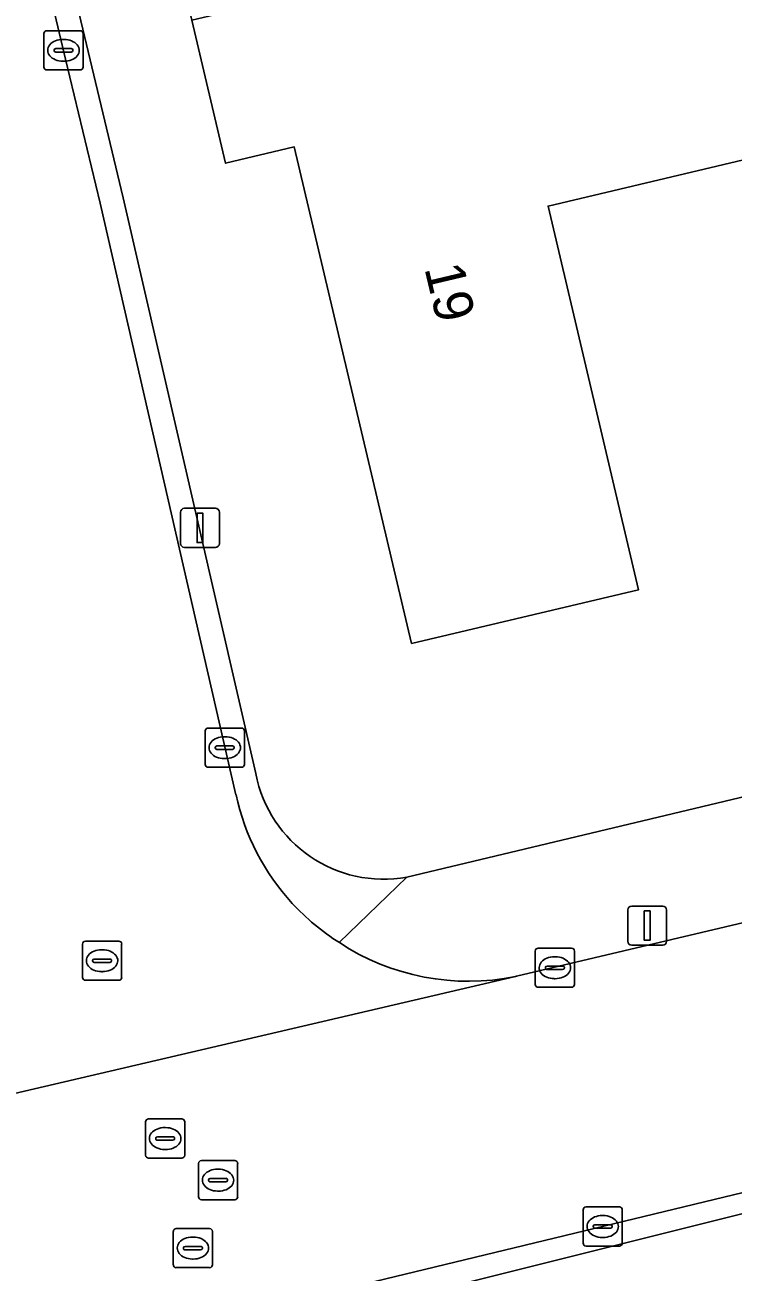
# Model space of a CAD drawing. Extents: x 157648 to 158502, y 379212 to 380938.
# Drawn here: x 158194.94 to 158213.02, y 380643.22 to 380675.06 of the extents above; entities that cross this region are included whole.
import ezdxf

# ---------------------------------------------------------------- set-up
doc = ezdxf.new("R2010")
doc.units = 0
for name, color, linetype in [('IMGEO_Erf', 7, 'Continuous'), ('IMGEO_Kolk', 7, 'Continuous'), ('IMGEO_Lichtmast', 7, 'Continuous'), ('IMGEO_Pand', 7, 'Continuous'), ('IMGEO_Pand_nummerreeks', 7, 'Continuous'), ('IMGEO_Rijbaan_lokaal_open', 7, 'Continuous'), ('IMGEO_Rioolput', 7, 'Continuous'), ('IMGEO_Voetpad_open', 7, 'Continuous')]:
    doc.layers.add(name, color=color, linetype=linetype)

msp = doc.modelspace()

# ---------------------------------------------------------------- linework, layer by layer
at = {"layer": 'IMGEO_Erf'}
for points in [[(158217.601, 380672.631), (158208.299, 380670.433), (158210.613, 380660.639), (158204.814, 380659.269), (158201.819, 380671.942), (158200.065, 380671.528), (158199.203, 380675.178), (158196.192, 380687.918), (158194.467, 380687.511), (158193.605, 380691.158), (158192.731, 380694.858), (158194.365, 380695.244), (158191.394, 380707.821), (158197.33, 380709.224), (158199.643, 380699.435), (158208.911, 380701.625), (158208.77, 380702.222), (158209.098, 380702.3), (158209.427, 380702.378), (158209.575, 380701.752), (158219.022, 380703.984)], [(158188.916, 380706.299), (158197.453, 380670.646), (158200.837, 380655.951)], [(158204.698, 380653.307), (158224.309, 380657.985)], [(158270.472, 380641.386), (158268.423, 380647.352), (158266.359, 380652.693), (158265.986, 380652.548), (158264.393, 380656.642), (158252.147, 380653.798), (158240.661, 380650.992), (158240.566, 380651.381), (158230.925, 380649.086), (158227.242, 380648.21), (158204.018, 380642.406)]]:
    msp.add_lwpolyline(points, dxfattribs=at)
msp.add_arc((158204.098, 380656.571), 3.319, 190.7718, 280.4218, dxfattribs=at)
at = {"layer": 'IMGEO_Kolk'}
for p, q in [((158195.501, 380674.908), (158196.353, 380674.908)), ((158195.426, 380673.982), (158195.426, 380674.834)), ((158195.914, 380674.688), (158195.939, 380674.688)), ((158196.427, 380674.834), (158196.427, 380673.982)), ((158195.685, 380674.402), (158195.685, 380674.414)), ((158196.123, 380674.365), (158195.725, 380674.365)), ((158195.728, 380674.451), (158196.126, 380674.451)), ((158196.169, 380674.414), (158196.169, 380674.402)), ((158195.937, 380674.128), (158195.912, 380674.128)), ((158196.353, 380673.908), (158195.501, 380673.908)), ((158199.619, 380657.109), (158200.471, 380657.109)), ((158199.544, 380656.183), (158199.544, 380657.035)), ((158200.032, 380656.889), (158200.057, 380656.889)), ((158200.545, 380657.035), (158200.545, 380656.183)), ((158199.803, 380656.603), (158199.803, 380656.615)), ((158200.241, 380656.566), (158199.843, 380656.566)), ((158199.846, 380656.652), (158200.244, 380656.652)), ((158200.287, 380656.615), (158200.287, 380656.603)), ((158200.055, 380656.329), (158200.03, 380656.329)), ((158200.471, 380656.109), (158199.619, 380656.109)), ((158207.974, 380650.567), (158207.974, 380651.419)), ((158208.049, 380651.493), (158208.901, 380651.493)), ((158208.975, 380651.419), (158208.975, 380650.567)), ((158208.276, 380651.036), (158208.674, 380651.036)), ((158208.462, 380651.273), (158208.487, 380651.273)), ((158208.233, 380650.987), (158208.233, 380650.999)), ((158208.671, 380650.95), (158208.273, 380650.95)), ((158208.485, 380650.713), (158208.46, 380650.713)), ((158208.717, 380650.999), (158208.717, 380650.987)), ((158208.901, 380650.493), (158208.049, 380650.493)), ((158209.195, 380643.962), (158209.195, 380644.814)), ((158209.27, 380644.888), (158210.122, 380644.888)), ((158209.683, 380644.668), (158209.708, 380644.668)), ((158210.196, 380644.814), (158210.196, 380643.962)), ((158209.454, 380644.382), (158209.454, 380644.394)), ((158209.892, 380644.345), (158209.494, 380644.345)), ((158209.497, 380644.431), (158209.895, 380644.431)), ((158209.938, 380644.394), (158209.938, 380644.382)), ((158209.706, 380644.108), (158209.681, 380644.108)), ((158210.122, 380643.888), (158209.27, 380643.888))]:
    msp.add_line(p, q, dxfattribs=at)
for points in [[(158195.501, 380674.908), (158196.353, 380674.908)], [(158195.426, 380673.982), (158195.426, 380674.834)], [(158196.427, 380674.834), (158196.427, 380673.982)], [(158196.353, 380673.908), (158195.501, 380673.908)], [(158199.619, 380657.109), (158200.471, 380657.109)], [(158199.544, 380656.183), (158199.544, 380657.035)], [(158200.545, 380657.035), (158200.545, 380656.183)], [(158200.471, 380656.109), (158199.619, 380656.109)], [(158207.974, 380650.567), (158207.974, 380651.419)], [(158208.049, 380651.493), (158208.901, 380651.493)], [(158208.975, 380651.419), (158208.975, 380650.567)], [(158208.901, 380650.493), (158208.049, 380650.493)], [(158209.195, 380643.962), (158209.195, 380644.814)], [(158209.27, 380644.888), (158210.122, 380644.888)], [(158210.196, 380644.814), (158210.196, 380643.962)], [(158210.122, 380643.888), (158209.27, 380643.888)]]:
    msp.add_lwpolyline(points, dxfattribs=at)
for centre, radius, start, end in [((158195.503, 380674.832), 0.0765, 91.552, 178.448), ((158195.503, 380674.832), 0.0765, 91.552, 178.448), ((158196.351, 380674.832), 0.0765, 1.552, 88.448), ((158196.351, 380674.832), 0.0765, 1.552, 88.448), ((158195.725, 380674.411), 0.0403, 85.8775, 175.7526), ((158195.722, 380674.401), 0.0366, 178.938, 274.7102), ((158196.126, 380674.408), 0.043, 264.8664, 352.4533), ((158196.13, 380674.413), 0.0386, 1.7309, 96.639), ((158195.503, 380673.984), 0.0765, 181.552, 268.448), ((158195.503, 380673.984), 0.0765, 181.552, 268.448), ((158196.351, 380673.984), 0.0765, 271.552, 358.448), ((158196.351, 380673.984), 0.0765, 271.552, 358.448), ((158199.621, 380657.033), 0.0765, 91.552, 178.448), ((158199.621, 380657.033), 0.0765, 91.552, 178.448), ((158200.469, 380657.033), 0.0765, 1.552, 88.448), ((158200.469, 380657.033), 0.0765, 1.552, 88.448), ((158199.843, 380656.612), 0.0403, 85.8775, 175.7526), ((158199.84, 380656.602), 0.0366, 178.938, 274.7102), ((158200.244, 380656.609), 0.043, 264.8664, 352.4533), ((158200.248, 380656.614), 0.0386, 1.7309, 96.639), ((158199.621, 380656.185), 0.0765, 181.552, 268.448), ((158199.621, 380656.185), 0.0765, 181.552, 268.448), ((158200.469, 380656.185), 0.0765, 271.552, 358.448), ((158200.469, 380656.185), 0.0765, 271.552, 358.448), ((158208.051, 380651.417), 0.0765, 91.552, 178.448), ((158208.051, 380651.417), 0.0765, 91.552, 178.448), ((158208.899, 380651.417), 0.0765, 1.552, 88.448), ((158208.899, 380651.417), 0.0765, 1.552, 88.448), ((158208.273, 380650.996), 0.0403, 85.8775, 175.7526), ((158208.678, 380650.998), 0.0386, 1.7309, 96.639), ((158208.27, 380650.986), 0.0366, 178.938, 274.7102), ((158208.674, 380650.993), 0.043, 264.8664, 352.4533), ((158208.051, 380650.569), 0.0765, 181.552, 268.448), ((158208.051, 380650.569), 0.0765, 181.552, 268.448), ((158208.899, 380650.569), 0.0765, 271.552, 358.448), ((158208.899, 380650.569), 0.0765, 271.552, 358.448), ((158209.272, 380644.812), 0.0765, 91.552, 178.448), ((158209.272, 380644.812), 0.0765, 91.552, 178.448), ((158210.12, 380644.812), 0.0765, 1.552, 88.448), ((158210.12, 380644.812), 0.0765, 1.552, 88.448), ((158209.494, 380644.391), 0.0403, 85.8775, 175.7526), ((158209.491, 380644.381), 0.0366, 178.938, 274.7102), ((158209.895, 380644.388), 0.043, 264.8664, 352.4533), ((158209.899, 380644.393), 0.0386, 1.7309, 96.639), ((158209.272, 380643.964), 0.0765, 181.552, 268.448), ((158209.272, 380643.964), 0.0765, 181.552, 268.448), ((158210.12, 380643.964), 0.0765, 271.552, 358.448), ((158210.12, 380643.964), 0.0765, 271.552, 358.448)]:
    msp.add_arc(centre, radius, start, end, dxfattribs=at)
for centre, major_axis, ratio, start_param, end_param in [((158195.913, 380674.408), (-0.387, 0.002), 0.722429, 4.712389, 7.853982), ((158195.938, 380674.408), (-0.39, 0.002), 0.717154, 1.570796, 4.712389), ((158200.031, 380656.609), (-0.387, 0.002), 0.722429, 4.712389, 7.853982), ((158200.056, 380656.609), (-0.39, 0.002), 0.717154, 1.570796, 4.712389), ((158208.461, 380650.993), (-0.387, 0.002), 0.722429, 4.712389, 7.853982), ((158208.486, 380650.993), (-0.39, 0.002), 0.717154, 1.570796, 4.712389), ((158209.682, 380644.388), (-0.387, 0.002), 0.722429, 4.712389, 7.853982), ((158209.707, 380644.388), (-0.39, 0.002), 0.717154, 1.570796, 4.712389)]:
    msp.add_ellipse(centre, major_axis=major_axis, ratio=ratio, start_param=start_param, end_param=end_param, dxfattribs=at)
at = {"layer": 'IMGEO_Lichtmast'}
for p, q in [((158198.917, 380661.819), (158198.917, 380662.619)), ((158198.917, 380662.619), (158198.917, 380661.819)), ((158199.017, 380662.719), (158199.807, 380662.719)), ((158199.807, 380662.719), (158199.017, 380662.719)), ((158199.907, 380662.619), (158199.907, 380661.819)), ((158199.907, 380661.819), (158199.907, 380662.619)), ((158199.807, 380661.719), (158199.017, 380661.719)), ((158199.017, 380661.719), (158199.807, 380661.719)), ((158210.337, 380651.667), (158210.337, 380652.467)), ((158210.337, 380652.467), (158210.337, 380651.667)), ((158210.437, 380652.567), (158211.227, 380652.567)), ((158211.227, 380652.567), (158210.437, 380652.567)), ((158211.327, 380652.467), (158211.327, 380651.667)), ((158211.327, 380651.667), (158211.327, 380652.467)), ((158211.227, 380651.567), (158210.437, 380651.567)), ((158210.437, 380651.567), (158211.227, 380651.567))]:
    msp.add_line(p, q, dxfattribs=at)
for points in [[(158199.337, 380662.594), (158199.487, 380662.594), (158199.487, 380661.844), (158199.337, 380661.844), (158199.337, 380662.594)], [(158210.757, 380652.442), (158210.907, 380652.442), (158210.907, 380651.692), (158210.757, 380651.692), (158210.757, 380652.442)]]:
    msp.add_lwpolyline(points, dxfattribs=at)
for centre, start, end in [((158199.017, 380662.619), 90, 180), ((158199.017, 380662.619), 90, 180), ((158199.807, 380662.619), 0, 90), ((158199.807, 380662.619), 360, 90), ((158199.017, 380661.819), 180, 270), ((158199.017, 380661.819), 180, 270), ((158199.807, 380661.819), 270, 0), ((158199.807, 380661.819), 270, 0), ((158210.437, 380652.467), 90, 180), ((158210.437, 380652.467), 90, 180), ((158211.227, 380652.467), 0, 90), ((158211.227, 380652.467), 360, 90), ((158210.437, 380651.667), 180, 270), ((158210.437, 380651.667), 180, 270), ((158211.227, 380651.667), 270, 0), ((158211.227, 380651.667), 270, 0)]:
    msp.add_arc(centre, 0.1, start, end, dxfattribs=at)
at = {"layer": 'IMGEO_Pand'}
msp.add_lwpolyline([(158199.203, 380675.178), (158200.065, 380671.528), (158201.819, 380671.942), (158204.814, 380659.269), (158210.613, 380660.639), (158208.299, 380670.433), (158217.601, 380672.631), (158217.762, 380671.95), (158218.14, 380672.039), (158216.449, 380679.193), (158204.989, 380676.546)], close=True, dxfattribs=at)
at = {"layer": 'IMGEO_Rijbaan_lokaal_open'}
for points in [[(158200.331, 380655.409), (158196.861, 380670.504), (158195.977, 380674.186), (158192.851, 380687.32)], [(158229.36, 380656.058), (158226.244, 380655.198), (158207.492, 380650.774), (158207.47, 380650.769), (158188.836, 380646.421), (158188.719, 380646.404), (158175.478, 380643.321), (158165.987, 380641.112), (158156.307, 380638.473)], [(158188.719, 380646.404), (158188.836, 380646.421), (158207.47, 380650.769)], [(158157.776, 380631.863), (158162.899, 380633.215), (158176.96, 380636.568), (158186.738, 380638.899), (158190.411, 380639.762), (158199.947, 380642.048), (158203.627, 380642.926), (158213.812, 380645.387), (158217.494, 380646.285), (158227.136, 380648.639), (158230.806, 380649.557), (158231.021, 380649.606)]]:
    msp.add_lwpolyline(points, dxfattribs=at)
for centre, radius, start, end in [((158206.156, 380656.669), 5.959, 192.2036, 222.5995), ((158206.144, 380656.668), 5.95, 222.6713, 237.7645), ((158206.267, 380656.641), 5.994, 236.6342, 281.5796)]:
    msp.add_arc(centre, radius, start, end, dxfattribs=at)
at = {"layer": 'IMGEO_Rioolput'}
for p, q in [((158196.486, 380651.672), (158197.338, 380651.672)), ((158196.411, 380650.746), (158196.411, 380651.598)), ((158196.899, 380651.452), (158196.924, 380651.452)), ((158197.412, 380651.598), (158197.412, 380650.746)), ((158196.67, 380651.166), (158196.67, 380651.178)), ((158197.108, 380651.129), (158196.71, 380651.129)), ((158196.713, 380651.215), (158197.111, 380651.215)), ((158197.154, 380651.178), (158197.154, 380651.166)), ((158196.922, 380650.892), (158196.897, 380650.892)), ((158197.338, 380650.672), (158196.486, 380650.672)), ((158198.022, 380646.207), (158198.022, 380647.059)), ((158198.097, 380647.133), (158198.949, 380647.133)), ((158198.51, 380646.913), (158198.535, 380646.913)), ((158199.023, 380647.059), (158199.023, 380646.207)), ((158198.281, 380646.627), (158198.281, 380646.639)), ((158198.719, 380646.59), (158198.321, 380646.59)), ((158198.324, 380646.676), (158198.722, 380646.676)), ((158198.765, 380646.639), (158198.765, 380646.627)), ((158198.533, 380646.353), (158198.508, 380646.353)), ((158198.949, 380646.133), (158198.097, 380646.133)), ((158199.373, 380645.145), (158199.373, 380645.997)), ((158199.448, 380646.071), (158200.3, 380646.071)), ((158200.374, 380645.997), (158200.374, 380645.145)), ((158199.675, 380645.614), (158200.073, 380645.614)), ((158199.861, 380645.851), (158199.886, 380645.851)), ((158199.632, 380645.565), (158199.632, 380645.577)), ((158200.07, 380645.528), (158199.672, 380645.528)), ((158199.884, 380645.291), (158199.859, 380645.291)), ((158200.116, 380645.577), (158200.116, 380645.565)), ((158200.3, 380645.071), (158199.448, 380645.071)), ((158198.806, 380644.337), (158199.658, 380644.337)), ((158198.731, 380643.411), (158198.731, 380644.263)), ((158199.219, 380644.117), (158199.244, 380644.117)), ((158199.732, 380644.263), (158199.732, 380643.411)), ((158198.99, 380643.831), (158198.99, 380643.843)), ((158199.428, 380643.794), (158199.03, 380643.794)), ((158199.033, 380643.88), (158199.431, 380643.88)), ((158199.474, 380643.843), (158199.474, 380643.831)), ((158199.242, 380643.557), (158199.217, 380643.557)), ((158199.658, 380643.337), (158198.806, 380643.337))]:
    msp.add_line(p, q, dxfattribs=at)
for points in [[(158196.486, 380651.672), (158197.338, 380651.672)], [(158196.411, 380650.746), (158196.411, 380651.598)], [(158197.412, 380651.598), (158197.412, 380650.746)], [(158197.338, 380650.672), (158196.486, 380650.672)], [(158198.022, 380646.207), (158198.022, 380647.059)], [(158198.097, 380647.133), (158198.949, 380647.133)], [(158199.023, 380647.059), (158199.023, 380646.207)], [(158198.949, 380646.133), (158198.097, 380646.133)], [(158199.373, 380645.145), (158199.373, 380645.997)], [(158199.448, 380646.071), (158200.3, 380646.071)], [(158200.374, 380645.997), (158200.374, 380645.145)], [(158200.3, 380645.071), (158199.448, 380645.071)], [(158198.806, 380644.337), (158199.658, 380644.337)], [(158198.731, 380643.411), (158198.731, 380644.263)], [(158199.732, 380644.263), (158199.732, 380643.411)], [(158199.658, 380643.337), (158198.806, 380643.337)]]:
    msp.add_lwpolyline(points, dxfattribs=at)
for centre, radius, start, end in [((158196.488, 380651.596), 0.0765, 91.552, 178.448), ((158196.488, 380651.596), 0.0765, 91.552, 178.448), ((158197.336, 380651.596), 0.0765, 1.552, 88.448), ((158197.336, 380651.596), 0.0765, 1.552, 88.448), ((158196.71, 380651.175), 0.0403, 85.8775, 175.7526), ((158196.707, 380651.165), 0.0366, 178.938, 274.7102), ((158197.111, 380651.172), 0.043, 264.8664, 352.4533), ((158197.115, 380651.177), 0.0386, 1.7309, 96.639), ((158196.488, 380650.748), 0.0765, 181.552, 268.448), ((158196.488, 380650.748), 0.0765, 181.552, 268.448), ((158197.336, 380650.748), 0.0765, 271.552, 358.448), ((158197.336, 380650.748), 0.0765, 271.552, 358.448), ((158198.099, 380647.057), 0.0765, 91.552, 178.448), ((158198.099, 380647.057), 0.0765, 91.552, 178.448), ((158198.947, 380647.057), 0.0765, 1.552, 88.448), ((158198.947, 380647.057), 0.0765, 1.552, 88.448), ((158198.321, 380646.636), 0.0403, 85.8775, 175.7526), ((158198.318, 380646.626), 0.0366, 178.938, 274.7102), ((158198.722, 380646.633), 0.043, 264.8664, 352.4533), ((158198.726, 380646.638), 0.0386, 1.7309, 96.639), ((158198.099, 380646.209), 0.0765, 181.552, 268.448), ((158198.099, 380646.209), 0.0765, 181.552, 268.448), ((158198.947, 380646.209), 0.0765, 271.552, 358.448), ((158198.947, 380646.209), 0.0765, 271.552, 358.448), ((158199.45, 380645.995), 0.0765, 91.552, 178.448), ((158199.45, 380645.995), 0.0765, 91.552, 178.448), ((158200.298, 380645.995), 0.0765, 1.552, 88.448), ((158200.298, 380645.995), 0.0765, 1.552, 88.448), ((158199.672, 380645.574), 0.0403, 85.8775, 175.7526), ((158200.077, 380645.576), 0.0386, 1.7309, 96.639), ((158199.669, 380645.564), 0.0366, 178.938, 274.7102), ((158200.073, 380645.571), 0.043, 264.8664, 352.4533), ((158199.45, 380645.147), 0.0765, 181.552, 268.448), ((158199.45, 380645.147), 0.0765, 181.552, 268.448), ((158200.298, 380645.147), 0.0765, 271.552, 358.448), ((158200.298, 380645.147), 0.0765, 271.552, 358.448), ((158198.808, 380644.261), 0.0765, 91.552, 178.448), ((158198.808, 380644.261), 0.0765, 91.552, 178.448), ((158199.656, 380644.261), 0.0765, 1.552, 88.448), ((158199.656, 380644.261), 0.0765, 1.552, 88.448), ((158199.03, 380643.84), 0.0403, 85.8775, 175.7526), ((158199.027, 380643.83), 0.0366, 178.938, 274.7102), ((158199.431, 380643.837), 0.043, 264.8664, 352.4533), ((158199.435, 380643.842), 0.0386, 1.7309, 96.639), ((158198.808, 380643.413), 0.0765, 181.552, 268.448), ((158198.808, 380643.413), 0.0765, 181.552, 268.448), ((158199.656, 380643.413), 0.0765, 271.552, 358.448), ((158199.656, 380643.413), 0.0765, 271.552, 358.448)]:
    msp.add_arc(centre, radius, start, end, dxfattribs=at)
for centre, major_axis, ratio, start_param, end_param in [((158196.898, 380651.172), (-0.387, 0.002), 0.722429, 4.712389, 7.853982), ((158196.923, 380651.172), (-0.39, 0.002), 0.717154, 1.570796, 4.712389), ((158198.509, 380646.633), (-0.387, 0.002), 0.722429, 4.712389, 7.853982), ((158198.534, 380646.633), (-0.39, 0.002), 0.717154, 1.570796, 4.712389), ((158199.86, 380645.571), (-0.387, 0.002), 0.722429, 4.712389, 7.853982), ((158199.885, 380645.571), (-0.39, 0.002), 0.717154, 1.570796, 4.712389), ((158199.218, 380643.837), (-0.387, 0.002), 0.722429, 4.712389, 7.853982), ((158199.243, 380643.837), (-0.39, 0.002), 0.717154, 1.570796, 4.712389)]:
    msp.add_ellipse(centre, major_axis=major_axis, ratio=ratio, start_param=start_param, end_param=end_param, dxfattribs=at)
at = {"layer": 'IMGEO_Voetpad_open'}
for points in [[(158189.579, 380709.428), (158189.46, 380709.935), (158187.973, 380709.61), (158187.544, 380709.501), (158190.247, 380698.042), (158191.285, 380693.957), (158192.851, 380687.32), (158195.977, 380674.186), (158196.861, 380670.504), (158200.331, 380655.409)], [(158197.453, 380670.646), (158188.916, 380706.299)], [(158200.837, 380655.951), (158197.453, 380670.646)], [(158224.309, 380657.985), (158204.698, 380653.307), (158202.97, 380651.635)], [(158231.021, 380649.606), (158230.806, 380649.557), (158227.136, 380648.639), (158217.494, 380646.285), (158213.812, 380645.387), (158203.627, 380642.926), (158199.947, 380642.048), (158190.411, 380639.762), (158186.738, 380638.899), (158176.96, 380636.568), (158177.087, 380635.99), (158179.163, 380636.483), (158184.083, 380637.656), (158204.018, 380642.406), (158227.242, 380648.21), (158230.925, 380649.086), (158240.566, 380651.381), (158252.054, 380654.187), (158264.64, 380657.11)], [(158207.47, 380650.769), (158207.492, 380650.774), (158226.244, 380655.198), (158229.36, 380656.058)], [(158202.97, 380651.635), (158204.698, 380653.307)]]:
    msp.add_lwpolyline(points, dxfattribs=at)
for centre, radius, start, end in [((158204.098, 380656.571), 3.319, 190.7718, 280.4218), ((158206.156, 380656.669), 5.959, 192.2036, 222.5995), ((158206.144, 380656.668), 5.95, 222.6713, 237.7645), ((158206.267, 380656.641), 5.994, 236.6342, 281.5796)]:
    msp.add_arc(centre, radius, start, end, dxfattribs=at)

# ---------------------------------------------------------------- texts
at = {"layer": 'IMGEO_Pand_nummerreeks'}
msp.add_text('19', height=1, rotation=283.2967, dxfattribs=at).set_placement((158205.139, 380668.851))

doc.saveas('drawing.dxf')
